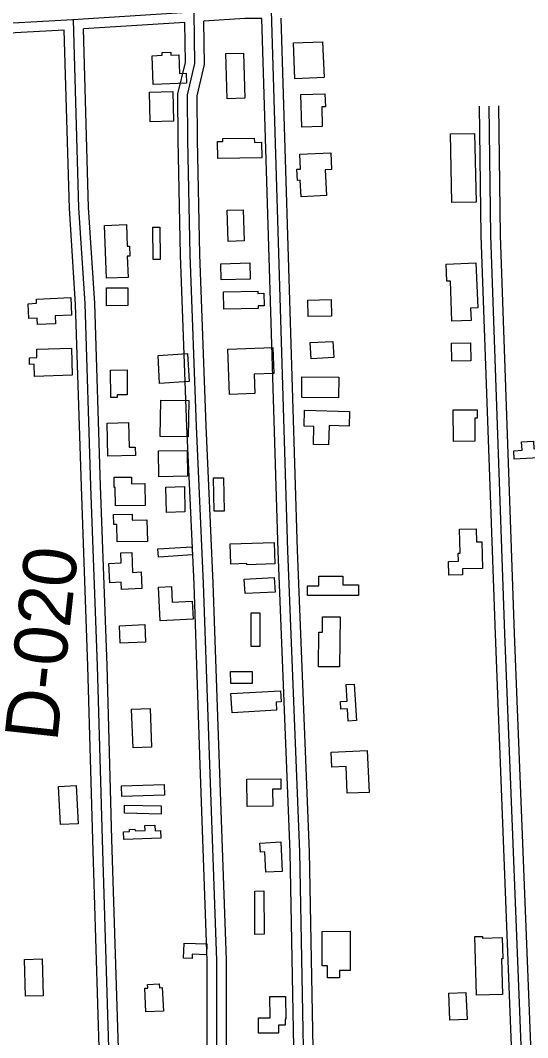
# Model space of a CAD drawing. Extents: x 3508733 to 3546731, y 546897 to 572481.
# Drawn here: x 3528862 to 3529654, y 565656 to 567245 of the extents above; entities that cross this region are included whole.
import ezdxf

# ---------------------------------------------------------------- set-up
doc = ezdxf.new("R2010")
doc.units = 0
for name, color, linetype in [('V-BLDG-OTLN', 7, 'Continuous'), ('V-RIVR-RANG-IDEN', 7, 'Continuous'), ('V-ROAD-CNTR', 7, 'Continuous')]:
    doc.layers.add(name, color=color, linetype=linetype)

msp = doc.modelspace()

# ---------------------------------------------------------------- linework, layer by layer
at = {"layer": 'V-BLDG-OTLN'}
for points in [[(3529333.8, 567211.2), (3529336.1, 567155.2), (3529290.7, 567153.4), (3529288.4, 567209.4)], [(3529121, 567146.2), (3529069.1, 567144.2), (3529067.3, 567189.3), (3529083.1, 567189.9), (3529082.9, 567194.1), (3529096.7, 567194.6), (3529096.9, 567190.2), (3529109.2, 567190.6), (3529110.3, 567161.4), (3529120.4, 567161.8)], [(3529184.9, 567122.1), (3529182.8, 567192.6), (3529210.1, 567193.4), (3529212.2, 567122.9)], [(3529099.7, 567133.2), (3529101, 567086.8), (3529064.4, 567085.8), (3529063.1, 567132.1)], [(3529301.2, 567077.9), (3529299.7, 567128.9), (3529337.6, 567130), (3529338.2, 567109.4), (3529332.5, 567109.3), (3529333.4, 567078.9)], [(3529571.4, 567067.9), (3529573.6, 566960.6), (3529535.8, 566959.8), (3529533.6, 567067.1)], [(3529238.9, 567029.9), (3529169.9, 567028.6), (3529169.4, 567055.1), (3529178.1, 567055.2), (3529178, 567059.8), (3529227.1, 567060.7), (3529227.2, 567053.8), (3529238.4, 567054)], [(3529298.2, 567035.5), (3529346.6, 567037.8), (3529347.8, 567011.8), (3529337.8, 567011.3), (3529339.8, 566971), (3529300.2, 566969.1), (3529299, 566994.7), (3529294.5, 566994.5), (3529293.6, 567011.9), (3529299.3, 567012.2)], [(3529209.6, 566948.8), (3529211.1, 566899.9), (3529186.5, 566899.2), (3529184.9, 566948)], [(3528996, 566841.6), (3528992.8, 566924.3), (3529027.2, 566925.6), (3529028.5, 566891.9), (3529032.2, 566892), (3529032.8, 566876.3), (3529028.5, 566876.2), (3529029.8, 566842.9)], [(3529079.5, 566921.4), (3529080, 566871.2), (3529069.3, 566871.1), (3529068.7, 566921.3)], [(3529174.9, 566864.4), (3529220.2, 566865.7), (3529220.9, 566840.5), (3529175.6, 566839.2)], [(3529573.4, 566865.7), (3529576.3, 566795.5), (3529565.2, 566795.1), (3529566, 566775.7), (3529536, 566774.5), (3529533.5, 566837.2), (3529528.1, 566837), (3529527, 566863.8)], [(3529029.4, 566799), (3528996.1, 566798.8), (3528995.9, 566826.5), (3529029.3, 566826.7)], [(3528886.7, 566809.3), (3528940.2, 566811.6), (3528941.4, 566784.3), (3528915.8, 566783.2), (3528916.3, 566770.6), (3528888.2, 566769.4), (3528887.7, 566779.6), (3528874.7, 566779.1), (3528873.7, 566802), (3528887, 566802.6)], [(3529233.4, 566794.6), (3529179.7, 566793.4), (3529179.1, 566820.4), (3529232.7, 566821.6), (3529232.8, 566818.1), (3529242, 566818.4), (3529242.5, 566798.6), (3529233.4, 566798.4)], [(3529347.8, 566782.7), (3529311.1, 566782.1), (3529310.7, 566807.7), (3529347.3, 566808.3)], [(3528942.5, 566690.2), (3528883.7, 566688.5), (3528883.2, 566707.4), (3528875.9, 566707.2), (3528875.6, 566717.5), (3528887.5, 566717.9), (3528887.1, 566730.8), (3528941.3, 566732.4)], [(3529256, 566733.6), (3529257.4, 566692.8), (3529227.1, 566691.8), (3529228.2, 566661.7), (3529188.2, 566660.4), (3529185.8, 566731.2)], [(3529351.5, 566717.8), (3529315.8, 566715.9), (3529314.4, 566741.3), (3529350.1, 566743.2)], [(3529565, 566740.8), (3529565.5, 566712.8), (3529535.9, 566712.3), (3529535.4, 566740.3)], [(3529122.5, 566724.2), (3529125.4, 566680.7), (3529078.9, 566677.6), (3529076.7, 566721.2)], [(3529028.4, 566698.5), (3529028.5, 566659.8), (3529013, 566659.7), (3529013, 566655.7), (3529002.7, 566655.6), (3529002.6, 566698.4)], [(3529358.7, 566655.1), (3529301.2, 566655.7), (3529301.5, 566688), (3529359, 566687.4)], [(3529124.8, 566650.7), (3529124, 566594.2), (3529080.2, 566594.8), (3529081, 566651.3)], [(3529305.8, 566635.8), (3529376.1, 566633.5), (3529375.3, 566610.7), (3529343.9, 566611.7), (3529342.9, 566581.6), (3529319.5, 566582.3), (3529320.4, 566610.4), (3529305, 566610.9)], [(3529572, 566587.1), (3529538.2, 566586.9), (3529537.9, 566636.1), (3529575.5, 566636.3), (3529575.6, 566623.4), (3529571.8, 566623.4)], [(3528997.2, 566615.6), (3529030.6, 566616.3), (3529031.4, 566577.9), (3529041.1, 566578.1), (3529041.3, 566564.7), (3528998.3, 566563.8)], [(3529122.6, 566532.4), (3529078.1, 566531.8), (3529077.6, 566572.2), (3529122.1, 566572.8)], [(3529699.8, 566562.9), (3529633.4, 566559), (3529632.6, 566572.2), (3529645.6, 566573), (3529644.8, 566586.1), (3529663.5, 566587.2), (3529664.2, 566575.1), (3529698.9, 566577.1)], [(3529056.5, 566487), (3529010.2, 566486.4), (3529009.9, 566514.9), (3529008.1, 566514.9), (3529007.9, 566530.9), (3529035, 566531.2), (3529035.1, 566520.9), (3529056.1, 566521.1)], [(3529163.6, 566529.9), (3529178.8, 566530.2), (3529179.8, 566478), (3529164.6, 566477.7)], [(3529117.9, 566516.4), (3529118.7, 566476.7), (3529089.8, 566476), (3529088.9, 566515.7)], [(3529060, 566430.7), (3529012.7, 566429.9), (3529012.2, 566457.2), (3529007.4, 566457.1), (3529007.1, 566472.6), (3529036.2, 566473.1), (3529036.4, 566464.1), (3529059.4, 566464.5)], [(3529548.6, 566412.6), (3529547.7, 566450), (3529574, 566450.6), (3529574.5, 566430.1), (3529582.7, 566430.3), (3529583.7, 566388.6), (3529552.3, 566387.8), (3529552.5, 566378.6), (3529531.2, 566378.1), (3529530.7, 566399.6), (3529546.2, 566400), (3529545.9, 566412.5)], [(3529259.4, 566395.6), (3529215.6, 566394.2), (3529215.6, 566396.1), (3529190.4, 566395.3), (3529189.4, 566426.8), (3529258.4, 566428.9)], [(3529051.4, 566357), (3529019.8, 566355.5), (3529019.3, 566367), (3529001.2, 566366.2), (3528999.8, 566396.4), (3529019.1, 566397.3), (3529018.4, 566412.7), (3529035.5, 566413.5), (3529037, 566382.4), (3529050.2, 566383)], [(3529130.5, 566409.6), (3529077.3, 566406.1), (3529076.5, 566418.9), (3529129.7, 566422.4)], [(3529259.5, 566351.6), (3529212.6, 566349.2), (3529211.5, 566372), (3529258.3, 566374.3)], [(3529389.9, 566346), (3529310, 566346.1), (3529310, 566361.3), (3529328, 566361.3), (3529328, 566376.5), (3529365.5, 566376.5), (3529365.5, 566362.7), (3529389.9, 566362.7)], [(3529131.5, 566309.1), (3529080.1, 566306.6), (3529077.5, 566359.2), (3529097.5, 566360.1), (3529098.7, 566336), (3529130.1, 566337.5)], [(3529235.7, 566319.2), (3529235.7, 566266.8), (3529222.4, 566266.8), (3529222.4, 566319.2)], [(3529361.1, 566312.7), (3529360.3, 566234.6), (3529327.4, 566235), (3529328, 566289.2), (3529333.6, 566289.1), (3529333.8, 566313)], [(3529057.1, 566273.2), (3529017.4, 566271.6), (3529016.3, 566299.1), (3529056, 566300.7)], [(3529223.8, 566209), (3529190.2, 566208.8), (3529190.1, 566227.4), (3529223.7, 566227.6)], [(3529383.4, 566207.9), (3529386.9, 566150.9), (3529374, 566150.1), (3529372.9, 566169.4), (3529362.5, 566168.8), (3529361.8, 566180.5), (3529372.1, 566181.1), (3529370.5, 566207.1)], [(3529261.9, 566167), (3529192.4, 566163.2), (3529190.7, 566193), (3529268.2, 566197.3), (3529269.2, 566180), (3529261.2, 566179.6)], [(3529037.6, 566108.5), (3529035.4, 566168.6), (3529064.2, 566169.6), (3529066.4, 566109.5)], [(3529403.7, 566104.1), (3529406.4, 566038.7), (3529372.3, 566037.3), (3529370.6, 566079.2), (3529348.4, 566078.3), (3529347.4, 566101.8)], [(3528949, 566049.6), (3528951.9, 565989.8), (3528924.3, 565988.4), (3528921.4, 566048.2)], [(3529087, 566034.2), (3529020.1, 566032.1), (3529019.5, 566049), (3529086.5, 566051.1)], [(3529256.1, 566017.2), (3529215.9, 566016.9), (3529215.5, 566059.4), (3529268.7, 566059.9), (3529268.8, 566043.7), (3529255.8, 566043.6)], [(3529081.4, 566004.7), (3529024.1, 566006.1), (3529024.4, 566018.9), (3529081.7, 566017.6)], [(3529081, 565967.1), (3529023.2, 565965.1), (3529022.8, 565977.3), (3529032.1, 565977.6), (3529032, 565980.9), (3529040.6, 565981.2), (3529040.7, 565978.5), (3529056.6, 565979), (3529056.3, 565987.2), (3529071.9, 565987.7), (3529072.2, 565978.7), (3529080.6, 565979)], [(3529268.5, 565961.3), (3529270.8, 565915.3), (3529245.2, 565914), (3529243.6, 565945.7), (3529236.6, 565945.3), (3529235.9, 565959.7)], [(3529242, 565884.8), (3529242.3, 565817.1), (3529228, 565817), (3529227.7, 565884.7)], [(3529376.7, 565821.8), (3529377.1, 565760.7), (3529360, 565760.6), (3529360.1, 565749), (3529341.6, 565748.9), (3529341.5, 565767.7), (3529333.4, 565767.7), (3529333, 565821.5)], [(3529574.5, 565721.8), (3529571.9, 565813.6), (3529583.5, 565813.9), (3529583.6, 565811.3), (3529614.7, 565812.2), (3529615.7, 565778.9), (3529613.6, 565778.8), (3529615.2, 565722.9)], [(3529152.4, 565785.2), (3529130, 565785.9), (3529129.8, 565779.5), (3529116.6, 565780), (3529117.4, 565803.4), (3529153, 565802.2)], [(3528869.5, 565720.4), (3528867.8, 565777.9), (3528895.6, 565778.7), (3528897.3, 565721.2)], [(3529083.4, 565734), (3529085.1, 565697.3), (3529057.7, 565696), (3529056.1, 565732.8), (3529060.6, 565733), (3529060.4, 565738.8), (3529078.6, 565739.6), (3529078.9, 565733.7)], [(3529251.7, 565686.7), (3529251.5, 565720), (3529276, 565720.1), (3529276.2, 565684.4), (3529275.1, 565684.4), (3529275.1, 565675.1), (3529265.1, 565675), (3529265.1, 565662.7), (3529233.7, 565662.5), (3529233.5, 565686.6)], [(3529557.7, 565726.3), (3529559.6, 565684.1), (3529532.9, 565682.9), (3529531, 565725.1)]]:
    msp.add_lwpolyline(points, close=True, dxfattribs=at)
at = {"layer": 'V-ROAD-CNTR'}
for points in [[(3529299.6, 565512.2), (3529305.7, 565556.4), (3529298.3, 565945.7), (3529279.6, 566416.2), (3529253.8, 567259.5), (3529238.5, 567783.1), (3529209.3, 568616.8)], [(3529481.9, 567269.6), (3529355.4, 567265.4), (3529251.3, 567262.1), (3529211.7, 567262.3), (3528943.3, 567245.2), (3528407.2, 567215.6)], [(3529169.1, 565544.4), (3529168.6, 565622.5), (3529168.6, 565776.2), (3529157, 566097.4), (3529147.9, 566364.8), (3529136.7, 566610.6), (3529126.8, 566878.2), (3529123.4, 567057.6), (3529122.8, 567128.4), (3529134.4, 567177.2), (3529133.3, 567257.3)], [(3528998.4, 565586.4), (3529000.3, 565623), (3528989.7, 565965), (3528982.2, 566236.6), (3528971.9, 566516.9), (3528962.9, 566802.3), (3528953.1, 566951.6), (3528944.6, 567245.2)], [(3529118.5, 567241.3), (3528960, 567231.2)], [(3529154.1, 565544.3), (3529153.6, 565622.4), (3529153.6, 565775.9), (3529142, 566096.8), (3529132.9, 566364.2), (3529121.7, 566610), (3529111.8, 566877.8), (3529108.4, 567057.4), (3529107.8, 567130), (3529119.4, 567178.9), (3529118.5, 567241.3)], [(3529184.1, 565544.5), (3529183.6, 565622.5), (3529183.6, 565776.5), (3529172, 566097.9), (3529162.9, 566365.4), (3529151.7, 566611.2), (3529141.8, 566878.6), (3529138.4, 567057.8), (3529137.8, 567126.7), (3529149.4, 567175.6), (3529148.5, 567243.3)], [(3529239.1, 567247.2), (3529212.2, 567247.3), (3529148.5, 567243.3)], [(3529284.7, 565514.3), (3529290.7, 565557.3), (3529283.3, 565945.2), (3529264.6, 566415.7), (3529239.1, 567247.2)], [(3529314.4, 565510.1), (3529320.8, 565555.6), (3529313.3, 565946.1), (3529294.6, 566416.8), (3529269.1, 567247.7)], [(3528930.1, 567229.4), (3528680.2, 567215.6)], [(3528983.5, 565587.2), (3528985.3, 565623.1), (3528974.8, 565964.6), (3528967.2, 566236.1), (3528956.9, 566516.4), (3528947.9, 566801.5), (3528938.1, 566950.9), (3528930.1, 567229.4)], [(3529013.4, 565585.7), (3529015.3, 565622.8), (3529004.7, 565965.5), (3528997.2, 566237.1), (3528986.9, 566517.4), (3528977.9, 566803), (3528968.1, 566952.3), (3528960, 567231.2)], [(3529637.6, 565433.2), (3529626.6, 565708.8), (3529603.8, 566285.7), (3529581.8, 566907.9), (3529579.1, 567110.5)], [(3529652.6, 565433.7), (3529641.6, 565709.4), (3529618.8, 566286.3), (3529596.8, 566908.3), (3529594.1, 567110.7)], [(3529667.6, 565434.3), (3529656.6, 565710), (3529633.8, 566286.8), (3529611.8, 566908.7), (3529609.1, 567110.9)]]:
    msp.add_lwpolyline(points, dxfattribs=at)

# ---------------------------------------------------------------- texts
at = {"layer": 'V-RIVR-RANG-IDEN'}
msp.add_text('D-020', height=83, rotation=83.7537, dxfattribs=at).set_placement((3528919.1, 566116.7))

doc.saveas('drawing.dxf')
